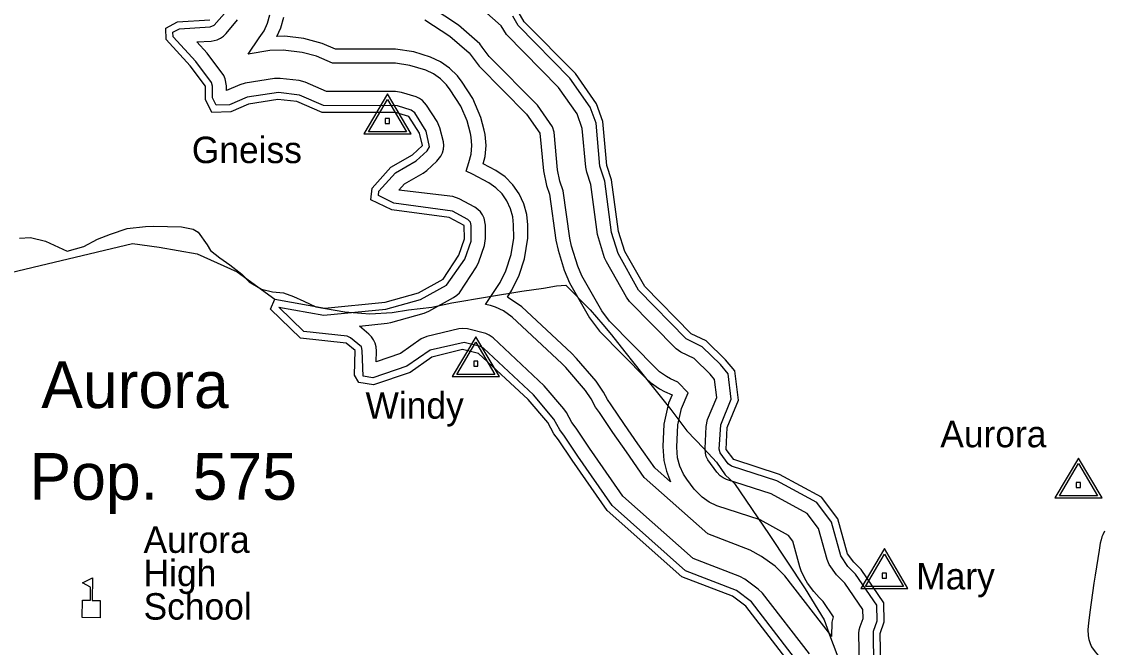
# Model space of a CAD drawing. Extents: x 2532689 to 2764727, y 536648 to 732970.
# Drawn here: x 2657893 to 2664029, y 573434 to 576983 of the extents above; entities that cross this region are included whole.
import ezdxf

# ---------------------------------------------------------------- set-up
doc = ezdxf.new("R2010")
doc.units = 0
for name, color, linetype in [('Exist Boundary Political City Limit New', 7, 'Continuous'), ('Exist Civil Demographics City Label', 7, 'Continuous'), ('Exist Cultural Educational Facility High CELL', 7, 'Continuous'), ('Exist Cultural Educational Facility High Label', 7, 'Continuous'), ('Exist Hydrographic Buffer Line', 7, 'Continuous'), ('Exist Hydrographic Creek Double Shore', 7, 'Continuous'), ('Exist Hydrographic Creek Single Shore', 7, 'Continuous'), ('Exist Road Secondary Type 51 Attributed', 7, 'Continuous'), ('Exist Survey Geodetic Marker CELL', 7, 'Continuous'), ('Exist Survey Geodetic Marker Label', 7, 'Continuous'), ('Map Preparation Boundary City Limit Buffer Line', 7, 'Continuous')]:
    doc.layers.add(name, color=color, linetype=linetype)

msp = doc.modelspace()

# ---------------------------------------------------------------- linework, layer by layer
at = {"layer": 'Exist Boundary Political City Limit New'}
msp.add_lwpolyline([(2657880.8, 575755.4), (2657942.8, 575758.9), (2658029.2, 575738.8), (2658150.5, 575681.6), (2658245.8, 575707.4), (2658323, 575749.3), (2658396.5, 575776.9), (2658491.8, 575809), (2658595.5, 575821.4), (2658641.5, 575822.2), (2658799.5, 575819.8), (2658865.8, 575805.4), (2658894.2, 575789.8), (2658945.8, 575717), (2658964.5, 575685.6), (2659017.5, 575642.8), (2659074.5, 575604), (2659141.8, 575551.2), (2659184.5, 575506.4), (2659253.5, 575465.8), (2659315.8, 575451.2), (2659378, 575444.6), (2659434.5, 575423.9), (2659493, 575397), (2659562, 575364.6), (2659726.5, 575336.2), (2659868.8, 575325.5), (2659994.5, 575334.2), (2660088.2, 575348.1), (2660220, 575363.3), (2660333.5, 575387.6), (2660534.8, 575422), (2660730.2, 575454.5), (2660853.5, 575471.3), (2660927.5, 575484.8), (2660979.2, 575487.9), (2661118.5, 575349.1), (2661190.2, 575264.6), (2661238.8, 575206.6), (2661313.8, 575109.4), (2661416.8, 574981.6), (2661575.2, 574783.1), (2661665.8, 574662.9), (2661762, 574561.1), (2661833.8, 574484.6), (2661883.5, 574411.7), (2661936.5, 574362.9), (2662132.8, 574075), (2662337.8, 573765.8), (2662445.5, 573589.9), (2662481.8, 573488.9), (2662568.8, 573260.6)], dxfattribs=at)
at = {"layer": 'Exist Cultural Educational Facility High CELL'}
msp.add_lwpolyline([(2658236.2, 573603.5), (2658237.5, 573701.4), (2658283.5, 573700.8), (2658284.5, 573775.8), (2658237.8, 573800.7), (2658294.8, 573829.1), (2658293.1, 573700.6), (2658339.1, 573700), (2658337.8, 573602.1)], close=True, dxfattribs=at)
at = {"layer": 'Exist Hydrographic Buffer Line'}
for points in [[(2660442.3, 575738.4), (2660443.3, 575827), (2660438.2, 575846.4), (2660423.4, 575861), (2660337.3, 575907.5), (2660004.1, 575953.8), (2659917.2, 575996.2), (2659919.8, 576021.5), (2660012.9, 576126.2), (2660130.4, 576193.7), (2660194.2, 576250.2), (2660206.9, 576273), (2660188, 576361.2), (2660122.8, 576465.9), (2660103.2, 576481.7), (2660025, 576505.7), (2659605.5, 576507), (2659469.3, 576566.8), (2659349.8, 576582), (2659173, 576555.2), (2659071.1, 576512.1), (2658996.1, 576509), (2658976.4, 576551.4), (2658975.4, 576618), (2658970, 576637.6), (2658881.2, 576756.3), (2658752.1, 576896.9), (2658751.4, 576923), (2658788.6, 576942.7), (2658962.4, 576952.9), (2658986, 576962.3), (2659056, 577045.4)], [(2660903.5, 576387.4), (2660818.4, 576509.5), (2660545, 576786.1), (2660504.8, 576837.6), (2660492.5, 576857.7), (2660370.3, 576964), (2660216.1, 577064.7)], [(2661073.4, 576377.3), (2661043.9, 576459.8), (2660939.2, 576610.1), (2660643.9, 576910.6), (2660613.9, 576960), (2660464.8, 577089.4)], [(2660339.2, 575990.5), (2660032.2, 576027.2), (2660064.2, 576063.4), (2660170.2, 576124.3), (2660190.9, 576139.3), (2660247.9, 576190.9), (2660271.3, 576219.9), (2660280.1, 576238.9), (2660285.6, 576259.1), (2660287.3, 576279.9), (2660285.6, 576300.7), (2660265.6, 576380.7), (2660250.2, 576416.6), (2660190.1, 576509.4), (2660166.5, 576536.1), (2660149.3, 576548.1), (2660130.4, 576556.9), (2660048.4, 576582.2), (2660013.1, 576587.4), (2659622.3, 576587), (2659501.5, 576640), (2659466.7, 576649.4), (2659358.6, 576661.5), (2659326.6, 576660.7), (2659160.5, 576634.2), (2659131, 576625.7), (2659055.5, 576592.6), (2659055.3, 576619.1), (2659048.2, 576658.6), (2659039.3, 576677.6), (2658945.2, 576804.2), (2658886.8, 576868.4), (2658967.4, 576873.1), (2659001.2, 576880.2), (2659020.3, 576888.9), (2659037.5, 576901), (2659052.3, 576915.8), (2659117.5, 576994.3)], [(2662488.1, 573495.7), (2662222, 573839.5), (2662166.6, 573893.6), (2662090.5, 573949.7), (2662024.9, 573985.6), (2661786.2, 574077.2), (2661424.3, 574398.3), (2661323.2, 574543.3), (2661246.7, 574653.2), (2661171.3, 574766), (2661148.9, 574796.4), (2661123.5, 574843.5), (2661090.5, 574891.3), (2660979.3, 575021.4), (2660957.2, 575044.8), (2660676.1, 575306), (2660625.4, 575343.4), (2660581.1, 575364), (2660552.2, 575372.8), (2660525.1, 575379.4), (2660607.2, 575503.6), (2660639.2, 575569.5), (2660670.1, 575662.7), (2660684.5, 575754.7), (2660683.4, 575830.1), (2660679.1, 575875.1), (2660666.4, 575922.2), (2660645.9, 575966.4), (2660617.8, 576006.4), (2660583.4, 576040.9), (2660543.4, 576069), (2660451.3, 576118.7), (2660414.2, 576135.5), (2660430.4, 576184.2), (2660443.1, 576231.3), (2660447.4, 576280), (2660443.1, 576328.6), (2660438.8, 576348.3), (2660420.8, 576419.8), (2660384.3, 576503.5), (2660324.4, 576596.3), (2660303.9, 576624.2), (2660269.4, 576658.7), (2660229.3, 576686.7), (2660185.2, 576707.3), (2660095.4, 576735.2), (2660013.1, 576747.4), (2659655.7, 576747), (2659565.9, 576786.5), (2659484.3, 576808.4), (2659376.2, 576820.5), (2659301.4, 576818.7), (2659177.1, 576799), (2659240.5, 576891.9), (2659267.8, 576931), (2659288.3, 576975.2), (2659301, 577022.4)], [(2661574, 574372.5), (2661484.4, 574451.9), (2661389, 574589.1), (2661312.8, 574698.3), (2661237.7, 574810.5), (2661216.8, 574839.6), (2661193.6, 574881.8), (2661151.4, 574943.2), (2661040.4, 575073.3), (2661011.3, 575103.4), (2660730.4, 575364.6), (2660648.2, 575420.7), (2660673.8, 575459.7), (2660714.8, 575544.2), (2660746, 575637.4), (2660764.4, 575755.7), (2660763.4, 575831.2), (2660757.9, 575888.9), (2660741.7, 575949.6), (2660715.2, 576006.5), (2660679.1, 576057.8), (2660634.9, 576102.2), (2660583.4, 576138.2), (2660511.2, 576177.4), (2660521.9, 576217.4), (2660527.4, 576280), (2660521.9, 576342.5), (2660516.3, 576367.8), (2660498.3, 576439.3), (2660451.5, 576547), (2660391.7, 576639.7), (2660365.2, 576675.6), (2660320.9, 576720), (2660269.4, 576755.9), (2660212.7, 576782.5), (2660118.5, 576811.7), (2660012.9, 576827.4), (2659672.5, 576827), (2659598.1, 576859.9), (2659493.3, 576887.9), (2659385.3, 576899.9), (2659340.8, 576899), (2659363.5, 576947.9), (2659379.7, 577008.5)], [(2660179.4, 576993.2), (2660321.9, 576900), (2660430.8, 576805.6), (2660488, 576729.8), (2660756.7, 576458.2), (2660831.7, 576350.3), (2660853.8, 576136), (2660870.9, 576053.9), (2660887.1, 576004.8), (2660922.7, 575744.3), (2660935.5, 575686.9), (2660970.3, 575573.4), (2661001.5, 575501.6), (2661114.5, 575302.6), (2661170.7, 575228), (2661434.8, 574959.5), (2661460, 574936.3), (2661511.5, 574900.2), (2661540.4, 574885.3), (2661582.2, 574866.5), (2661562.5, 574818.4), (2661536.1, 574699), (2661529.9, 574574), (2661535, 574494.2), (2661551.2, 574433.6), (2661574, 574372.5)], [(2661151, 576407.8), (2661118.6, 576498.3), (2661003.5, 576663.5), (2660710.1, 576962.1), (2660678.3, 577014.4)], [(2662488.1, 573495.7), (2662491.2, 573577.3), (2662499, 573606.6), (2662439.5, 573693.8), (2662417, 573715.8), (2662386.6, 573750.7), (2662351.5, 573798.6), (2662334.9, 573824), (2662314.4, 573868.2), (2662307.3, 573890.3), (2662267.5, 574036.3), (2662242.7, 574069), (2662081.5, 574156.4), (2661836.7, 574236.3), (2661792.6, 574256.9), (2661752.4, 574284.9), (2661708.5, 574331.4), (2661665.4, 574388.8), (2661647, 574416.8), (2661626.5, 574461), (2661613.8, 574508.1), (2661609.7, 574570.2), (2661615.6, 574695.2), (2661636.5, 574788), (2661673.6, 574878.5), (2661615.4, 574938.7), (2661574, 574957.8), (2661551.4, 574969.5), (2661511.5, 574997.5), (2661491.8, 575015.7), (2661227.7, 575284.1), (2661184, 575342.2), (2661071, 575541.2), (2661047, 575596.9), (2661011.9, 575710.4), (2661001.9, 575755.1), (2660965.4, 576023.1), (2660946.7, 576079.2), (2660933.4, 576143.1), (2660914.5, 576355.8), (2660903.5, 576387.4)], [(2662646.6, 573325.5), (2662642.5, 573511.8), (2662644.4, 573532.6), (2662649.5, 573552.5), (2662666.1, 573598.3), (2662665.3, 573648.3), (2662562.3, 573797.4), (2662515.8, 573845.3), (2662473.6, 573904), (2662461.9, 573932.4), (2662413.7, 574108.2), (2662349.5, 574193.2), (2662145.1, 574304), (2661891.4, 574386.6), (2661872.5, 574395.4), (2661855.3, 574407.4), (2661836.5, 574427.4), (2661785.4, 574496.7), (2661776.8, 574515.7), (2661771.3, 574535.9), (2661769.8, 574562.5), (2661775.8, 574687.5), (2661784.4, 574727.3), (2661835.6, 574852), (2661823.5, 574953), (2661797.9, 574984.4), (2661707.5, 575072.4), (2661631.4, 575108), (2661606, 575127.9), (2661341.9, 575396.3), (2661323.2, 575421.2), (2661210.2, 575620.2), (2661199.8, 575644), (2661160.4, 575776.7), (2661121.9, 576059.5), (2661098.7, 576129.9), (2661092.9, 576157.2), (2661073.4, 576377.3)], [(2662726.6, 573327.2), (2662724.7, 573525.3), (2662746.3, 573585), (2662744.8, 573673.9), (2662623.9, 573849.2), (2662580.2, 573892.5), (2662539, 573953.5), (2662487.1, 574144.1), (2662402.8, 574255.3), (2662176.8, 574377.8), (2661918.7, 574461.8), (2661900.4, 574475.4), (2661854.7, 574536.8), (2661849.4, 574558.7), (2661858.4, 574697), (2661917.5, 574840.9), (2661900.2, 574985.6), (2661857, 575038.5), (2661753.4, 575139.3), (2661663, 575183.9), (2661392.7, 575460.7), (2661276.3, 575667.6), (2661239.8, 575787.5), (2661200.2, 576077.7), (2661172.7, 576164.3), (2661151, 576407.8)], [(2662361.6, 573397.8), (2662095.4, 573741.6), (2662071.7, 573764.8), (2661995.8, 573820.8), (2661967.5, 573836.2), (2661701.7, 573938.3), (2661303.7, 574291.3), (2661192, 574452), (2661114.5, 574562.9), (2661038.2, 574677), (2661014, 574710.1), (2660983, 574766.9), (2660968.7, 574787.4), (2660857.7, 574917.6), (2660567.2, 575188.8), (2660545.4, 575204.8), (2660526.4, 575213.6), (2660421.8, 575240), (2660393.3, 575243.4), (2660372.6, 575241.6), (2660190.7, 575196.8), (2660159.3, 575184.2), (2660041.2, 575101.2), (2659903.2, 575054.1), (2659905.5, 575114.3), (2659903.6, 575139.4), (2659898.1, 575159.7), (2659889.3, 575178.6), (2659877.4, 575195.7), (2659862.6, 575210.5), (2659808.9, 575256.5), (2659966.2, 575271.9), (2659986.9, 575275.9), (2660177, 575329.5), (2660202.6, 575340.1), (2660342.7, 575418), (2660361.7, 575430.9), (2660376.5, 575445.8), (2660473.7, 575591.8), (2660487.2, 575620), (2660518.2, 575713.1), (2660524.3, 575752.6), (2660523.3, 575828), (2660516.1, 575867.5), (2660507.3, 575886.4), (2660495.4, 575903.6), (2660480.7, 575918.4), (2660463.4, 575930.4), (2660375.5, 575977.9), (2660339.2, 575990.5)], [(2662302.3, 573342.2), (2662032.3, 573692.7), (2661948.2, 573756.4), (2661659.5, 573868.9), (2661243.4, 574237.7), (2661126.2, 574406.3), (2661048.4, 574517.8), (2660971.8, 574632.5), (2660946.1, 574666.9), (2660912.7, 574728.7), (2660796.8, 574865.6), (2660512.6, 575130.2), (2660495, 575139.8), (2660402.9, 575162.3), (2660210, 575119.1), (2660077.9, 575029.2), (2659885.8, 574963.5), (2659830.2, 574972.1), (2659825.3, 575117.2), (2659820.2, 575138.6), (2659759.3, 575190.5), (2659738.8, 575199), (2659493.3, 575226.4), (2659352.7, 575363.8), (2659606.3, 575318.5), (2659958.4, 575351.5), (2660155.2, 575406.5), (2660303.9, 575488), (2660406.8, 575635.8), (2660442.3, 575738.4)]]:
    msp.add_lwpolyline(points, dxfattribs=at)
at = {"layer": 'Exist Hydrographic Creek Double Shore'}
for points in [[(2662766.6, 573328.1), (2662762.5, 573511.8), (2662786.5, 573578.4), (2662784.6, 573686.7), (2662654.6, 573875.2), (2662612.6, 573916.2), (2662577.5, 573964), (2662523.6, 574162.1), (2662429.5, 574286.3), (2662192.4, 574414.7), (2661932.4, 574499.4), (2661889.6, 574556.8), (2661895.5, 574681.7), (2661958.5, 574835.3), (2661938.4, 575001.9), (2661886.5, 575065.5), (2661776.4, 575172.7), (2661691.5, 575212), (2661427.4, 575480.4), (2661314.4, 575679.4), (2661279.3, 575792.9), (2661239.3, 576086.8), (2661212.5, 576167.8), (2661190.3, 576416.4), (2661154.5, 576516.8), (2661034.3, 576689.2), (2660744.4, 576982.8), (2660709.3, 577040.5)], [(2659328.3, 575408.7), (2659613.3, 575357.9), (2659954.3, 575391.4), (2660144.4, 575445), (2660284.4, 575522.9), (2660373.4, 575657.8), (2660404.4, 575751), (2660403.3, 575826.4), (2660318.5, 575872.3), (2659992.4, 575915), (2659874.3, 575972.5), (2659881.3, 576038.5), (2659987.3, 576157.7), (2660110.3, 576228.3), (2660167.3, 576279.9), (2660149.3, 576351.4), (2660089.4, 576444.2), (2660013.3, 576467.4), (2659597.3, 576467), (2659453.3, 576530.1), (2659345.3, 576542.2), (2659179.4, 576515.8), (2659080.4, 576472.4), (2658971.3, 576468), (2658936.4, 576542.1), (2658935.4, 576617.6), (2658849.3, 576732.3), (2658712.3, 576881.1), (2658711.3, 576946.7), (2658777.3, 576982.2), (2658960.4, 576992.9)], [(2662266.5, 573324.3), (2662000.5, 573668.2), (2661924.4, 573724.2), (2661638.6, 573834.1), (2661213.5, 574211), (2661093.3, 574383.4), (2661015.4, 574495.2), (2660938.5, 574610.3), (2660912.5, 574645.3), (2660877.4, 574709.6), (2660766.5, 574839.7), (2660485.4, 575100.9), (2660393.3, 575123.4), (2660219.4, 575080.3), (2660096.4, 574993.2), (2659889.3, 574922.5), (2659805.4, 574935.5), (2659780.4, 574977.2), (2659785.3, 575118.6), (2659734.5, 575159.2), (2659475.3, 575188.2), (2659304.3, 575352), (2659328.3, 575408.7)]]:
    msp.add_lwpolyline(points, dxfattribs=at)
at = {"layer": 'Exist Hydrographic Creek Single Shore'}
msp.add_lwpolyline([(2657750.2, 575542), (2658521.4, 575724.2), (2658672.3, 575704), (2658889.2, 575666.8), (2659116.2, 575564.4), (2659328.3, 575408.7)], dxfattribs=at)
at = {"layer": 'Exist Road Secondary Type 51 Attributed'}
for points in [[(2664034.5, 574092.7), (2664025.7, 574072.3), (2664021, 574061.3), (2664015.6, 574044.6), (2664010.9, 574025.1), (2664004.3, 573986.1), (2663982.9, 573843), (2663975.7, 573798.3), (2663951.4, 573633.5), (2663944.2, 573570.6), (2663940.4, 573534.7), (2663942, 573499.8)], [(2663942, 573499.8), (2663946.4, 573478.4), (2663953.3, 573456.4), (2663962.1, 573437.6), (2663982.6, 573407.7), (2664011.5, 573374), (2664090.2, 573299.5), (2664157.8, 573233.9), (2664527.4, 572904), (2665060.9, 572405.8), (2665113.2, 572357.4), (2665237.6, 572245.4), (2665313.2, 572176.5), (2665363, 572137.3), (2665392.6, 572117.8), (2665416.2, 572105.7), (2665447.5, 572091), (2665478.4, 572079.2), (2665529.4, 572067.9)]]:
    msp.add_lwpolyline(points, dxfattribs=at)
at = {"layer": 'Exist Survey Geodetic Marker CELL'}
for points in [[(2660101.7, 576347), (2659967.7, 576573.1), (2659834.3, 576347)], [(2660075.8, 576359.1), (2659860.2, 576359.1), (2659967.7, 576541.3)], [(2659980, 576405.7), (2659980, 576434), (2659955.8, 576434), (2659955.8, 576405.7)], [(2660603, 574970.1), (2660469.1, 575196.2), (2660335.6, 574970.1)], [(2660577.1, 574982.2), (2660361.6, 574982.2), (2660469.1, 575164.4)], [(2660481.4, 575028.8), (2660481.4, 575057.1), (2660457.1, 575057.1), (2660457.1, 575028.8)], [(2664021.3, 574281.9), (2663887.3, 574507.9), (2663753.8, 574281.9)], [(2663995.4, 574294), (2663779.8, 574294), (2663887.3, 574476.1)], [(2663899.6, 574340.6), (2663899.6, 574368.8), (2663875.4, 574368.8), (2663875.4, 574340.6)], [(2662920.6, 573767.9), (2662786.7, 573994), (2662653.2, 573767.9)], [(2662894.7, 573780), (2662679.2, 573780), (2662786.7, 573962.2)], [(2662799, 573826.6), (2662799, 573854.9), (2662774.7, 573854.9), (2662774.7, 573826.6)]]:
    msp.add_lwpolyline(points, close=True, dxfattribs=at)
at = {"layer": 'Map Preparation Boundary City Limit Buffer Line'}
msp.add_lwpolyline([(2657880.8, 575755.4), (2657942.8, 575758.9), (2658029.2, 575738.8), (2658150.5, 575681.6), (2658245.8, 575707.4), (2658323, 575749.3), (2658396.5, 575776.9), (2658491.8, 575809), (2658595.5, 575821.4), (2658641.5, 575822.2), (2658799.5, 575819.8), (2658865.8, 575805.4), (2658894.2, 575789.8), (2658945.8, 575717), (2658964.5, 575685.6), (2659017.5, 575642.8), (2659074.5, 575604), (2659141.8, 575551.2), (2659184.5, 575506.4), (2659253.5, 575465.8), (2659315.8, 575451.2), (2659378, 575444.6), (2659434.5, 575423.9), (2659493, 575397), (2659562, 575364.6), (2659726.5, 575336.2), (2659868.8, 575325.5), (2659994.5, 575334.2), (2660088.2, 575348.1), (2660220, 575363.3), (2660333.5, 575387.6), (2660534.8, 575422), (2660730.2, 575454.5), (2660853.5, 575471.3), (2660927.5, 575484.8), (2660979.2, 575487.9), (2661118.5, 575349.1), (2661190.2, 575264.6), (2661238.8, 575206.6), (2661313.8, 575109.4), (2661416.8, 574981.6), (2661575.2, 574783.1), (2661665.8, 574662.9), (2661762, 574561.1), (2661833.8, 574484.6), (2661883.5, 574411.7), (2661936.5, 574362.9), (2662132.8, 574075), (2662337.8, 573765.8), (2662445.5, 573589.9), (2662481.8, 573488.9), (2662568.8, 573260.6)], dxfattribs=at)

# ---------------------------------------------------------------- texts
at = {"layer": 'Exist Civil Demographics City Label'}
for s, p in [('Aurora', (2658004.2, 574791.2)), ('Pop.  575', (2657937.6, 574270.8))]:
    msp.add_text(s, height=265, dxfattribs=at).set_placement(p)
at = {"layer": 'Exist Cultural Educational Facility High Label'}
for s, p in [('Aurora', (2658584.6, 573970)), ('High', (2658584.6, 573780.6)), ('School', (2658584.6, 573591.3))]:
    msp.add_text(s, height=150, dxfattribs=at).set_placement(p)
at = {"layer": 'Exist Survey Geodetic Marker Label'}
for s, p in [('Gneiss', (2658858.4, 576180.7)), ('Windy', (2659843.5, 574731.1)), ('Aurora', (2663104, 574568.9)), ('Mary', (2662967.5, 573762.5))]:
    msp.add_text(s, height=150, dxfattribs=at).set_placement(p)

doc.saveas('drawing.dxf')
